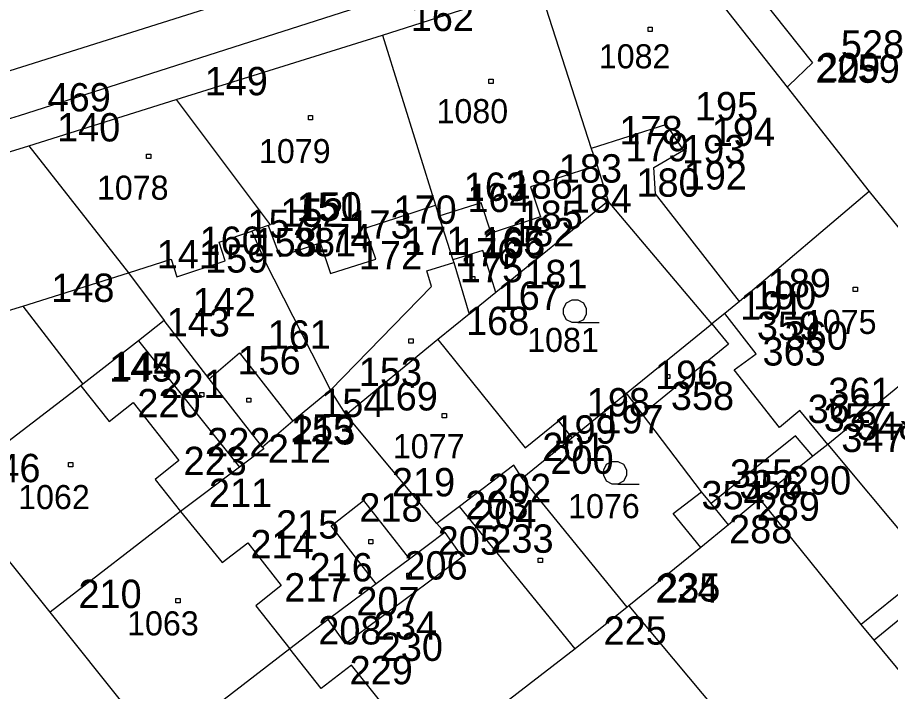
# Model space of a CAD drawing. Extents: x -822293 to -820259, y -1071573 to -1068794.
# Drawn here: x -821671 to -821609.4, y -1070398.5 to -1070350.9 of the extents above; entities that cross this region are included whole.
import ezdxf

# ---------------------------------------------------------------- set-up
doc = ezdxf.new("R2010")
doc.units = 0
for name, color, linetype in [('Vrstva 10', 7, 'Continuous'), ('Vrstva 11', 7, 'Continuous'), ('Vrstva 2', 7, 'Continuous'), ('Vrstva 3', 7, 'Continuous'), ('Vrstva 5', 7, 'Continuous'), ('Vrstva 6', 7, 'Continuous'), ('Vrstva 8', 7, 'Continuous'), ('Vrstva 9', 7, 'Continuous')]:
    doc.layers.add(name, color=color, linetype=linetype)

# ---------------------------------------------------------------- blocks, each defined once
blk = doc.blocks.new('Z304')
at = {"layer": 'Vrstva 2'}
for p, q in [((-60, 60), (-20, 80)), ((-20, 80), (20, 80)), ((20, 80), (60, 60)), ((-80, 20), (-60, 60)), ((-80, -20), (-80, 20)), ((60, 60), (80, 20)), ((80, 20), (80, -20)), ((-60, -60), (-80, -20)), ((-20, -80), (-60, -60)), ((60, -60), (20, -80)), ((80, -20), (60, -60)), ((20, -80), (-20, -80)), ((20, -80), (170, -80))]:
    blk.add_line(p, q, dxfattribs=at)
blk = doc.blocks.new('Z402')
at = {"layer": 'Vrstva 2'}
for p, q in [((-10, 10), (20, 10)), ((-10, -20), (-10, 10)), ((20, 10), (20, -20)), ((20, -20), (-10, -20))]:
    blk.add_line(p, q, dxfattribs=at)

msp = doc.modelspace()

# ---------------------------------------------------------------- linework, layer by layer
at = {"layer": 'Vrstva 2'}
for p, q in [((-821624.89, -1070345.42), (-821616.71, -1070355.81)), ((-821645.28, -1070352.16), (-821634.26, -1070348.62)), ((-821634.26, -1070348.62), (-821630.55, -1070360.15)), ((-821659.83, -1070356.69), (-821645.28, -1070352.16)), ((-821645.28, -1070352.16), (-821641.54, -1070364.14)), ((-821616.71, -1070355.81), (-821610.91, -1070363.18)), ((-821670.25, -1070359.95), (-821659.83, -1070356.69)), ((-821659.83, -1070356.69), (-821653.2, -1070365.53)), ((-821690.19, -1070366.19), (-821670.25, -1070359.95)), ((-821670.25, -1070359.95), (-821663.21, -1070368.91)), ((-821630.55, -1070360.15), (-821630.12, -1070361.35)), ((-821630.12, -1070361.35), (-821629.35, -1070363.85)), ((-821610.91, -1070363.18), (-821620.08, -1070370.94)), ((-821610.91, -1070363.18), (-821603.42, -1070372.47)), ((-821641.54, -1070364.14), (-821641.29, -1070364.93)), ((-821629.35, -1070363.85), (-821637.27, -1070370.3)), ((-821622.02, -1070372.52), (-821629.35, -1070363.85)), ((-821641.29, -1070364.93), (-821640.31, -1070367.99)), ((-821653.34, -1070365.57), (-821654.49, -1070365.97)), ((-821654.49, -1070365.97), (-821653.6, -1070368.05)), ((-821653.2, -1070365.53), (-821653.34, -1070365.57)), ((-821653.6, -1070368.05), (-821648.95, -1070377.2)), ((-821640.31, -1070367.99), (-821640.25, -1070368.2)), ((-821640.25, -1070368.2), (-821639.15, -1070371.83)), ((-821663.21, -1070368.91), (-821660.68, -1070372.28)), ((-821637.27, -1070370.3), (-821639.15, -1070371.83)), ((-821620.08, -1070370.94), (-821621.12, -1070371.79)), ((-821660.68, -1070372.28), (-821662.51, -1070373.71)), ((-821657.51, -1070376.39), (-821660.68, -1070372.28)), ((-821639.15, -1070371.83), (-821641.38, -1070373.61)), ((-821621.12, -1070371.79), (-821622.02, -1070372.52)), ((-821628.04, -1070377.41), (-821622.02, -1070372.52)), ((-821603.42, -1070372.47), (-821613.83, -1070381.02)), ((-821662.51, -1070373.71), (-821666.43, -1070376.78)), ((-821641.38, -1070373.61), (-821647.83, -1070378.93)), ((-821641.38, -1070373.61), (-821635.21, -1070381.27)), ((-821653.75, -1070381.21), (-821657.51, -1070376.39)), ((-821666.57, -1070376.89), (-821675.88, -1070383.99)), ((-821666.43, -1070376.78), (-821666.57, -1070376.89)), ((-821648.95, -1070377.2), (-821651.6, -1070379.39)), ((-821647.83, -1070378.93), (-821648.95, -1070377.2)), ((-821631.9, -1070380.55), (-821628.04, -1070377.41)), ((-821626.92, -1070378.9), (-821628.04, -1070377.41)), ((-821641.43, -1070386.6), (-821647.83, -1070378.93)), ((-821622.75, -1070384.38), (-821626.92, -1070378.9)), ((-821651.6, -1070379.39), (-821653.75, -1070381.21)), ((-821635.21, -1070381.27), (-821632.85, -1070379.35)), ((-821632.85, -1070379.35), (-821631.9, -1070380.55)), ((-821635.42, -1070383.4), (-821631.9, -1070380.55)), ((-821653.65, -1070381.33), (-821655.37, -1070382.62)), ((-821653.75, -1070381.21), (-821653.65, -1070381.33)), ((-821613.83, -1070381.02), (-821614.89, -1070381.86)), ((-821614.89, -1070381.86), (-821618.65, -1070384.86)), ((-821655.37, -1070382.62), (-821659.53, -1070385.75)), ((-821636, -1070382.5), (-821639.83, -1070385.4)), ((-821635.42, -1070383.4), (-821636, -1070382.5)), ((-821668.74, -1070392.87), (-821675.88, -1070383.99)), ((-821628.01, -1070392.5), (-821635.42, -1070383.4)), ((-821622.08, -1070385.2), (-821622.75, -1070384.38)), ((-821620.86, -1070386.71), (-821622.08, -1070385.2)), ((-821618.65, -1070384.86), (-821620.86, -1070386.71)), ((-821611.48, -1070393.73), (-821618.65, -1070384.86)), ((-821659.53, -1070385.75), (-821668.74, -1070392.87)), ((-821639.83, -1070385.4), (-821641.43, -1070386.6)), ((-821641.43, -1070386.6), (-821640.88, -1070387.25)), ((-821620.86, -1070386.71), (-821622.81, -1070388.3)), ((-821640.88, -1070387.25), (-821643.38, -1070389.11)), ((-821622.81, -1070388.3), (-821627.89, -1070392.41)), ((-821643.38, -1070389.11), (-821645.73, -1070390.86)), ((-821606.57, -1070389.75), (-821611.48, -1070393.73)), ((-821645.73, -1070390.86), (-821649.12, -1070393.38)), ((-821628.01, -1070392.5), (-821631.67, -1070395.45)), ((-821627.89, -1070392.41), (-821628.01, -1070392.5)), ((-821627.89, -1070392.41), (-821619.35, -1070402.6)), ((-821661, -1070402.5), (-821668.74, -1070392.87)), ((-821649.12, -1070393.38), (-821651.81, -1070395.44)), ((-821610.56, -1070394.83), (-821611.48, -1070393.73)), ((-821603.39, -1070403.55), (-821610.56, -1070394.83)), ((-821651.81, -1070395.44), (-821661, -1070402.5)), ((-821631.67, -1070395.45), (-821638.89, -1070401))]:
    msp.add_line(p, q, dxfattribs=at)
at = {"layer": 'Vrstva 3'}
for p, q in [((-821678.84, -1070356.92), (-821653.29, -1070348.88)), ((-821618.83, -1070349.18), (-821614.92, -1070354.11)), ((-821645.9, -1070349.85), (-821670.92, -1070357.83)), ((-821614.92, -1070354.11), (-821616.6, -1070355.71)), ((-821616.6, -1070355.71), (-821616.71, -1070355.81)), ((-821670.92, -1070357.83), (-821681.89, -1070361.23)), ((-821625.22, -1070358.46), (-821630.55, -1070360.15)), ((-821624.03, -1070360.27), (-821625.22, -1070358.46)), ((-821626.12, -1070361.49), (-821624.03, -1070360.27)), ((-821630.12, -1070361.35), (-821634.83, -1070362.85)), ((-821626.01, -1070363.34), (-821626.12, -1070361.49)), ((-821634.83, -1070362.85), (-821634.13, -1070364.97)), ((-821620.08, -1070370.94), (-821626.01, -1070363.34)), ((-821646.5, -1070365.76), (-821641.54, -1070364.14)), ((-821638.3, -1070363.99), (-821641.29, -1070364.93)), ((-821637.6, -1070366.12), (-821638.3, -1070363.99)), ((-821634.13, -1070364.97), (-821637.6, -1070366.12)), ((-821656.81, -1070366.75), (-821654.49, -1070365.97)), ((-821653.34, -1070365.57), (-821652.52, -1070367.77)), ((-821645.75, -1070367.96), (-821646.5, -1070365.76)), ((-821656.38, -1070368.06), (-821656.81, -1070366.75)), ((-821652.52, -1070367.77), (-821649.68, -1070366.8)), ((-821649.68, -1070366.8), (-821648.94, -1070368.97)), ((-821638.2, -1070367.35), (-821640.31, -1070367.99)), ((-821637.27, -1070370.3), (-821638.2, -1070367.35)), ((-821663.21, -1070368.91), (-821660.19, -1070367.95)), ((-821660.19, -1070367.95), (-821659.8, -1070369.2)), ((-821648.94, -1070368.97), (-821645.75, -1070367.96)), ((-821659.8, -1070369.2), (-821656.38, -1070368.06)), ((-821642.15, -1070368.77), (-821640.25, -1070368.2)), ((-821670.66, -1070371.27), (-821663.21, -1070368.91)), ((-821641.81, -1070369.88), (-821642.15, -1070368.77)), ((-821648.95, -1070377.2), (-821641.81, -1070369.88)), ((-821683.17, -1070374.98), (-821670.66, -1070371.27)), ((-821670.66, -1070371.27), (-821666.43, -1070376.78)), ((-821618.89, -1070374.64), (-821621.12, -1070371.79)), ((-821622.02, -1070372.52), (-821620.85, -1070373.96)), ((-821662.51, -1070373.71), (-821655.37, -1070382.62)), ((-821620.85, -1070373.96), (-821626.92, -1070378.9)), ((-821657.51, -1070376.39), (-821655.38, -1070374.57)), ((-821655.38, -1070374.57), (-821651.6, -1070379.39)), ((-821620.45, -1070375.76), (-821618.89, -1070374.64)), ((-821617.26, -1070379.82), (-821620.45, -1070375.76)), ((-821666.57, -1070376.89), (-821664.58, -1070379.41)), ((-821664.58, -1070379.41), (-821662.88, -1070378.06)), ((-821662.88, -1070378.06), (-821659.65, -1070382.16)), ((-821615.81, -1070378.62), (-821617.26, -1070379.82)), ((-821613.83, -1070381.02), (-821615.81, -1070378.62)), ((-821616.13, -1070380.42), (-821622.08, -1070385.2)), ((-821614.89, -1070381.86), (-821616.13, -1070380.42)), ((-821613.83, -1070381.02), (-821606.57, -1070389.75)), ((-821659.65, -1070382.16), (-821661.32, -1070383.49)), ((-821661.32, -1070383.49), (-821659.53, -1070385.75)), ((-821624.76, -1070385.9), (-821622.75, -1070384.38)), ((-821648.91, -1070386.77), (-821646.61, -1070384.99)), ((-821646.61, -1070384.99), (-821643.38, -1070389.11)), ((-821659.53, -1070385.75), (-821656.6, -1070389.36)), ((-821631.67, -1070395.45), (-821639.83, -1070385.4)), ((-821622.81, -1070388.3), (-821624.76, -1070385.9)), ((-821645.73, -1070390.86), (-821648.91, -1070386.77)), ((-821640.88, -1070387.25), (-821639.66, -1070388.97)), ((-821656.6, -1070389.36), (-821654.79, -1070387.97)), ((-821654.79, -1070387.97), (-821652.43, -1070390.99)), ((-821639.66, -1070388.97), (-821647.89, -1070395.09)), ((-821604.69, -1070389.99), (-821610.56, -1070394.83)), ((-821652.43, -1070390.99), (-821654.21, -1070392.41)), ((-821654.21, -1070392.41), (-821651.81, -1070395.44)), ((-821647.89, -1070395.09), (-821649.12, -1070393.38)), ((-821649.6, -1070398.25), (-821651.81, -1070395.44)), ((-821647.47, -1070396.6), (-821649.6, -1070398.25)), ((-821643.77, -1070401.2), (-821647.47, -1070396.6))]:
    msp.add_line(p, q, dxfattribs=at)
at = {"layer": 'Vrstva 8'}
for p, q in [((-821645.28, -1070352.16), (-821645.28, -1070352.16)), ((-821614.92, -1070354.11), (-821614.92, -1070354.11)), ((-821616.71, -1070355.81), (-821616.71, -1070355.81)), ((-821616.6, -1070355.71), (-821616.6, -1070355.71)), ((-821659.83, -1070356.69), (-821659.83, -1070356.69)), ((-821670.92, -1070357.83), (-821670.92, -1070357.83)), ((-821625.22, -1070358.46), (-821625.22, -1070358.46)), ((-821670.25, -1070359.95), (-821670.25, -1070359.95)), ((-821630.55, -1070360.15), (-821630.55, -1070360.15)), ((-821624.03, -1070360.27), (-821624.03, -1070360.27)), ((-821630.12, -1070361.35), (-821630.12, -1070361.35)), ((-821626.12, -1070361.49), (-821626.12, -1070361.49)), ((-821634.83, -1070362.85), (-821634.83, -1070362.85)), ((-821626.01, -1070363.34), (-821626.01, -1070363.34)), ((-821610.91, -1070363.18), (-821610.91, -1070363.18)), ((-821641.54, -1070364.14), (-821641.54, -1070364.14)), ((-821638.3, -1070363.99), (-821638.3, -1070363.99)), ((-821629.35, -1070363.85), (-821629.35, -1070363.85)), ((-821641.29, -1070364.93), (-821641.29, -1070364.93)), ((-821634.13, -1070364.97), (-821634.13, -1070364.97)), ((-821654.49, -1070365.97), (-821654.49, -1070365.97)), ((-821653.34, -1070365.57), (-821653.34, -1070365.57)), ((-821653.2, -1070365.53), (-821653.2, -1070365.53)), ((-821646.5, -1070365.76), (-821646.5, -1070365.76)), ((-821637.6, -1070366.12), (-821637.6, -1070366.12)), ((-821656.81, -1070366.75), (-821656.81, -1070366.75)), ((-821649.68, -1070366.8), (-821649.68, -1070366.8)), ((-821638.2, -1070367.35), (-821638.2, -1070367.35)), ((-821660.19, -1070367.95), (-821660.19, -1070367.95)), ((-821652.52, -1070367.77), (-821652.52, -1070367.77)), ((-821645.75, -1070367.96), (-821645.75, -1070367.96)), ((-821656.38, -1070368.06), (-821656.38, -1070368.06)), ((-821653.6, -1070368.05), (-821653.6, -1070368.05)), ((-821640.31, -1070367.99), (-821640.31, -1070367.99)), ((-821640.25, -1070368.2), (-821640.25, -1070368.2)), ((-821663.21, -1070368.91), (-821663.21, -1070368.91)), ((-821659.8, -1070369.2), (-821659.8, -1070369.2)), ((-821648.94, -1070368.97), (-821648.94, -1070368.97)), ((-821642.15, -1070368.77), (-821642.15, -1070368.77)), ((-821641.81, -1070369.88), (-821641.81, -1070369.88)), ((-821637.27, -1070370.3), (-821637.27, -1070370.3)), ((-821620.08, -1070370.94), (-821620.08, -1070370.94)), ((-821670.66, -1070371.27), (-821670.66, -1070371.27)), ((-821660.68, -1070372.28), (-821660.68, -1070372.28)), ((-821639.15, -1070371.83), (-821639.15, -1070371.83)), ((-821621.12, -1070371.79), (-821621.12, -1070371.79)), ((-821622.02, -1070372.52), (-821622.02, -1070372.52)), ((-821662.51, -1070373.71), (-821662.51, -1070373.71)), ((-821641.38, -1070373.61), (-821641.38, -1070373.61)), ((-821620.85, -1070373.96), (-821620.85, -1070373.96)), ((-821655.38, -1070374.57), (-821655.38, -1070374.57)), ((-821618.89, -1070374.64), (-821618.89, -1070374.64)), ((-821620.45, -1070375.76), (-821620.45, -1070375.76)), ((-821657.51, -1070376.39), (-821657.51, -1070376.39)), ((-821666.57, -1070376.89), (-821666.57, -1070376.89)), ((-821666.43, -1070376.78), (-821666.43, -1070376.78)), ((-821648.95, -1070377.2), (-821648.95, -1070377.2)), ((-821628.04, -1070377.41), (-821628.04, -1070377.41)), ((-821662.88, -1070378.06), (-821662.88, -1070378.06)), ((-821647.83, -1070378.93), (-821647.83, -1070378.93)), ((-821626.92, -1070378.9), (-821626.92, -1070378.9)), ((-821615.81, -1070378.62), (-821615.81, -1070378.62)), ((-821664.58, -1070379.41), (-821664.58, -1070379.41)), ((-821651.6, -1070379.39), (-821651.6, -1070379.39)), ((-821632.85, -1070379.35), (-821632.85, -1070379.35)), ((-821617.26, -1070379.82), (-821617.26, -1070379.82)), ((-821631.9, -1070380.55), (-821631.9, -1070380.55)), ((-821616.13, -1070380.42), (-821616.13, -1070380.42)), ((-821653.75, -1070381.21), (-821653.75, -1070381.21)), ((-821653.65, -1070381.33), (-821653.65, -1070381.33)), ((-821635.21, -1070381.27), (-821635.21, -1070381.27)), ((-821613.83, -1070381.02), (-821613.83, -1070381.02)), ((-821614.89, -1070381.86), (-821614.89, -1070381.86)), ((-821659.65, -1070382.16), (-821659.65, -1070382.16)), ((-821655.37, -1070382.62), (-821655.37, -1070382.62)), ((-821636, -1070382.5), (-821636, -1070382.5)), ((-821661.32, -1070383.49), (-821661.32, -1070383.49)), ((-821635.42, -1070383.4), (-821635.42, -1070383.4)), ((-821622.75, -1070384.38), (-821622.75, -1070384.38)), ((-821646.61, -1070384.99), (-821646.61, -1070384.99)), ((-821622.08, -1070385.2), (-821622.08, -1070385.2)), ((-821618.65, -1070384.86), (-821618.65, -1070384.86)), ((-821659.53, -1070385.75), (-821659.53, -1070385.75)), ((-821639.83, -1070385.4), (-821639.83, -1070385.4)), ((-821624.76, -1070385.9), (-821624.76, -1070385.9)), ((-821648.91, -1070386.77), (-821648.91, -1070386.77)), ((-821641.43, -1070386.6), (-821641.43, -1070386.6)), ((-821620.86, -1070386.71), (-821620.86, -1070386.71)), ((-821640.88, -1070387.25), (-821640.88, -1070387.25)), ((-821654.79, -1070387.97), (-821654.79, -1070387.97)), ((-821622.81, -1070388.3), (-821622.81, -1070388.3)), ((-821656.6, -1070389.36), (-821656.6, -1070389.36)), ((-821643.38, -1070389.11), (-821643.38, -1070389.11)), ((-821639.66, -1070388.97), (-821639.66, -1070388.97)), ((-821652.43, -1070390.99), (-821652.43, -1070390.99)), ((-821645.73, -1070390.86), (-821645.73, -1070390.86)), ((-821654.21, -1070392.41), (-821654.21, -1070392.41)), ((-821628.01, -1070392.5), (-821628.01, -1070392.5)), ((-821627.89, -1070392.41), (-821627.89, -1070392.41)), ((-821668.74, -1070392.87), (-821668.74, -1070392.87)), ((-821649.12, -1070393.38), (-821649.12, -1070393.38)), ((-821611.48, -1070393.73), (-821611.48, -1070393.73)), ((-821647.89, -1070395.09), (-821647.89, -1070395.09)), ((-821610.56, -1070394.83), (-821610.56, -1070394.83)), ((-821651.81, -1070395.44), (-821651.81, -1070395.44)), ((-821631.67, -1070395.45), (-821631.67, -1070395.45)), ((-821647.47, -1070396.6), (-821647.47, -1070396.6)), ((-821649.6, -1070398.25), (-821649.6, -1070398.25))]:
    msp.add_line(p, q, dxfattribs=at)

# ---------------------------------------------------------------- block references
at = {"layer": 'Vrstva 10', "xscale": 0.01, "yscale": 0.01}
for p in [(-821631.69, -1070371.63), (-821628.86, -1070383.02)]:
    msp.add_blockref('Z304', p, dxfattribs=at)
at = {"layer": 'Vrstva 11', "xscale": 0.01, "yscale": 0.01}
for p in [(-821626.43, -1070351.69), (-821637.67, -1070355.36), (-821650.41, -1070357.92), (-821661.84, -1070360.64), (-821638.95, -1070369.28), (-821611.95, -1070370.03), (-821643.32, -1070373.68), (-821625.2, -1070376.18), (-821658.08, -1070377.47), (-821654.76, -1070377.85), (-821640.96, -1070378.95), (-821667.34, -1070382.4), (-821618.9, -1070383.79), (-821646.15, -1070387.84), (-821634.19, -1070389.15), (-821643.45, -1070390.22), (-821659.77, -1070392)]:
    msp.add_blockref('Z402', p, dxfattribs=at)

# ---------------------------------------------------------------- texts
at = {"layer": 'Vrstva 5'}
for s, p in [('1081', (-821635.063, -1070374.5)), ('1076', (-821632.176, -1070386.23))]:
    msp.add_text(s, height=1.7, dxfattribs=at).set_placement(p)
at = {"layer": 'Vrstva 6'}
for s, p in [('1082', (-821630.006, -1070354.49)), ('1080', (-821641.463, -1070358.36)), ('1079', (-821653.996, -1070361.18)), ('1078', (-821665.436, -1070363.76)), ('1075', (-821615.458, -1070373.23)), ('1077', (-821644.546, -1070382)), ('1062', (-821670.996, -1070385.59)), ('1063', (-821663.306, -1070394.5))]:
    msp.add_text(s, height=1.7, dxfattribs=at).set_placement(p)
at = {"layer": 'Vrstva 9'}
for s, p in [('162', (-821643.28, -1070351.86)), ('528', (-821612.92, -1070353.81)), ('2259', (-821614.71, -1070355.51)), ('209', (-821614.6, -1070355.41)), ('149', (-821657.83, -1070356.39)), ('469', (-821668.92, -1070357.53)), ('195', (-821623.22, -1070358.16)), ('140', (-821668.25, -1070359.65)), ('178', (-821628.55, -1070359.85)), ('194', (-821622.03, -1070359.97)), ('179', (-821628.12, -1070361.05)), ('193', (-821624.12, -1070361.19)), ('183', (-821632.83, -1070362.55)), ('192', (-821624.01, -1070363.04)), ('163', (-821639.54, -1070363.84)), ('186', (-821636.3, -1070363.69)), ('180', (-821627.35, -1070363.55)), ('164', (-821639.29, -1070364.63)), ('184', (-821632.13, -1070364.67)), ('152', (-821652.49, -1070365.67)), ('151', (-821651.34, -1070365.27)), ('150', (-821651.2, -1070365.23)), ('170', (-821644.5, -1070365.46)), ('185', (-821635.6, -1070365.82)), ('157', (-821654.81, -1070366.45)), ('173', (-821647.68, -1070366.5)), ('174', (-821650.52, -1070367.47)), ('182', (-821636.2, -1070367.05)), ('160', (-821658.19, -1070367.65)), ('158', (-821654.38, -1070367.76)), ('381', (-821651.6, -1070367.75)), ('171', (-821643.75, -1070367.66)), ('165', (-821638.31, -1070367.69)), ('166', (-821638.25, -1070367.9)), ('141', (-821661.21, -1070368.61)), ('172', (-821646.94, -1070368.67)), ('176', (-821640.15, -1070368.47)), ('159', (-821657.8, -1070368.9)), ('175', (-821639.81, -1070369.58)), ('181', (-821635.27, -1070370)), ('148', (-821668.66, -1070370.97)), ('189', (-821618.08, -1070370.64)), ('167', (-821637.15, -1070371.53)), ('190', (-821619.12, -1070371.49)), ('142', (-821658.68, -1070371.98)), ('191', (-821620.02, -1070372.22)), ('143', (-821660.51, -1070373.41)), ('168', (-821639.38, -1070373.31)), ('359', (-821618.85, -1070373.66)), ('161', (-821653.38, -1070374.27)), ('360', (-821616.89, -1070374.34)), ('363', (-821618.45, -1070375.46)), ('156', (-821655.51, -1070376.09)), ('145', (-821664.57, -1070376.59)), ('144', (-821664.43, -1070376.48)), ('153', (-821646.95, -1070376.9)), ('196', (-821626.04, -1070377.11)), ('221', (-821660.88, -1070377.76)), ('169', (-821645.83, -1070378.63)), ('358', (-821624.92, -1070378.6)), ('361', (-821613.81, -1070378.32)), ('220', (-821662.58, -1070379.11)), ('154', (-821649.6, -1070379.09)), ('198', (-821630.85, -1070379.05)), ('362', (-821615.26, -1070379.52)), ('197', (-821629.9, -1070380.25)), ('357', (-821614.13, -1070380.12)), ('155', (-821651.75, -1070380.91)), ('213', (-821651.65, -1070381.03)), ('199', (-821633.21, -1070380.97)), ('348', (-821611.83, -1070380.72)), ('347', (-821612.89, -1070381.56)), ('222', (-821657.65, -1070381.86)), ('212', (-821653.37, -1070382.32)), ('201', (-821634, -1070382.2)), ('223', (-821659.32, -1070383.19)), ('200', (-821633.42, -1070383.1)), ('146', (-821673.88, -1070383.69)), ('355', (-821620.75, -1070384.08)), ('219', (-821644.61, -1070384.69)), ('290', (-821616.65, -1070384.56)), ('202', (-821637.83, -1070385.1)), ('356', (-821620.08, -1070384.9)), ('211', (-821657.53, -1070385.45)), ('354', (-821622.76, -1070385.6)), ('218', (-821646.91, -1070386.47)), ('203', (-821639.43, -1070386.3)), ('289', (-821618.86, -1070386.41)), ('204', (-821638.88, -1070386.95)), ('215', (-821652.79, -1070387.67)), ('288', (-821620.81, -1070388)), ('214', (-821654.6, -1070389.06)), ('205', (-821641.38, -1070388.81)), ('233', (-821637.66, -1070388.67)), ('216', (-821650.43, -1070390.69)), ('206', (-821643.73, -1070390.56)), ('217', (-821652.21, -1070392.11)), ('224', (-821626.01, -1070392.2)), ('235', (-821625.89, -1070392.11)), ('210', (-821666.74, -1070392.57)), ('207', (-821647.12, -1070393.08)), ('208', (-821649.81, -1070395.14)), ('234', (-821645.89, -1070394.79)), ('225', (-821629.67, -1070395.15)), ('230', (-821645.47, -1070396.3)), ('229', (-821647.6, -1070397.95))]:
    msp.add_text(s, height=2, dxfattribs=at).set_placement(p)

doc.saveas('drawing.dxf')
